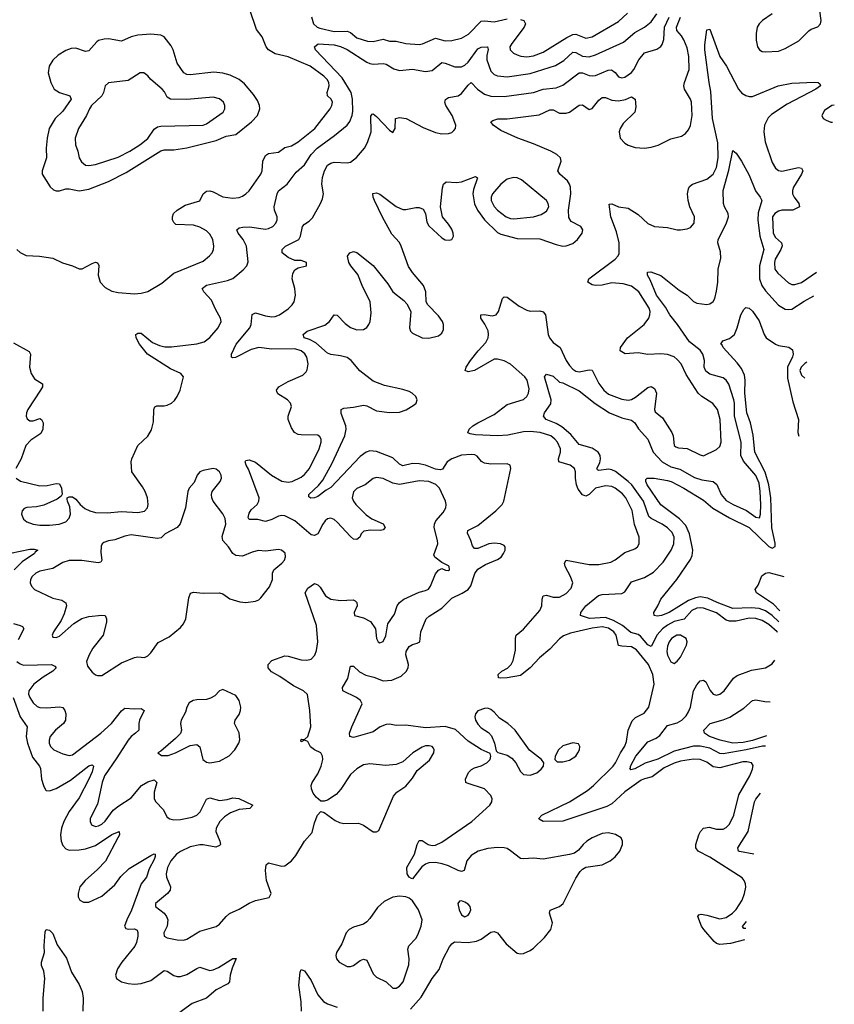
# Model space of a CAD drawing. Header units: inches. Extents: x 1449094 to 1618372, y 389908 to 534307.
# Tile 488 of 494: x 1612167 to 1617151, y 511232 to 517255. Entities that reach past the tile are written whole.
import ezdxf

# ---------------------------------------------------------------- set-up
doc = ezdxf.new("R2010")
doc.units = ezdxf.units.IN
doc.header["$MEASUREMENT"] = 0
doc.layers.add('B6511', color=7, linetype='Continuous')

msp = doc.modelspace()

# ---------------------------------------------------------------- linework, layer by layer
at = {"layer": 'B6511', "color": 5}
for points, elevation in [([(1612145.4, 514450), (1612171.6, 514431.6), (1612290, 514403.2), (1612334.3, 514405.7), (1612390, 514418.7), (1612410, 514416.3), (1612423.8, 514390), (1612426.8, 514353.2), (1612419.8, 514340.2), (1612396.7, 514323.3), (1612314.8, 514285.2), (1612270, 514275.1), (1612210, 514271.8), (1612195.4, 514264.6), (1612181.3, 514250), (1612178.4, 514230), (1612190, 514200.7), (1612210, 514183.1), (1612249.3, 514169.3), (1612290, 514163.2), (1612350, 514163.2), (1612408, 514170), (1612450, 514183.6), (1612470, 514205.5), (1612477.7, 514230), (1612474.7, 514274.7), (1612459, 514310), (1612458, 514322), (1612458, 514330), (1612470, 514336), (1612490, 514336), (1612510, 514322), (1612536.5, 514290), (1612565.9, 514265.9), (1612595.8, 514250), (1612630, 514239.8), (1612702.1, 514237.9), (1612790, 514247.5), (1612890, 514240.3), (1612931.3, 514248.7), (1612949.6, 514270.3), (1612953, 514290), (1612949.7, 514330), (1612934.5, 514370), (1612918, 514398), (1612852.7, 514490), (1612849.2, 514550), (1612853.2, 514570), (1612889.4, 514650), (1612950, 514707.7), (1612973.5, 514746.5), (1612985.2, 514794.8), (1612987.1, 514870), (1612993.3, 514886.7), (1613007, 514893), (1613050, 514892.3), (1613070, 514896.9), (1613095.1, 514910), (1613113.7, 514926.3), (1613131.3, 514950), (1613149.4, 514989.4), (1613169, 515070), (1613153.2, 515090), (1613090, 515118.5), (1612949.9, 515209.9), (1612901, 515270), (1612879.6, 515310), (1612877.2, 515330), (1612890, 515338), (1612910, 515337.1), (1612980, 515280), (1613022.1, 515262.1), (1613055, 515255), (1613094.9, 515254.9), (1613250, 515271.6), (1613294.6, 515285.4), (1613330, 515310.2), (1613381.2, 515370), (1613399.8, 515410), (1613396.1, 515430), (1613364.6, 515484.6), (1613340.4, 515540.4), (1613294, 515590), (1613284.2, 515610), (1613309.2, 515630.8), (1613439.3, 515660.7), (1613470, 515671.7), (1613534.4, 515725.6), (1613556.2, 515750), (1613565.1, 515774.9), (1613553.7, 515870), (1613534.8, 515910), (1613504.5, 515950), (1613495.8, 515970), (1613510, 515981.5), (1613533, 515987), (1613572.2, 515987.8), (1613670, 515974.5), (1613690, 515977.8), (1613715.1, 515990), (1613733.8, 516010), (1613741.8, 516030), (1613742.8, 516050), (1613725.5, 516090), (1613723.7, 516110), (1613741.8, 516190), (1613750, 516208.2), (1613803.1, 516250), (1613858.2, 516321.8), (1613910, 516368.2), (1613949.9, 516430), (1613986.9, 516470), (1614093.6, 516546.4), (1614169.8, 516610), (1614187.5, 516632.5), (1614201.6, 516670), (1614204.8, 516695.2), (1614204, 516770), (1614195.6, 516810), (1614140.2, 516900.2), (1613977.6, 517070), (1613971.6, 517090), (1613992.5, 517107.5), (1614090, 517101.1), (1614130, 517090.6), (1614170, 517073.2), (1614290, 516995.1), (1614310, 516986.7), (1614330, 516982.1), (1614390, 516986.4), (1614410, 516983.6), (1614455.2, 516955.2), (1614490, 516944.4), (1614570, 516952.5), (1614650, 516937.5), (1614690, 516944.1), (1614750, 516993.4), (1614770, 516990.2), (1614830, 516967.6), (1614870, 516966.5), (1614890, 516976.2), (1614910, 516996.3), (1614970, 517076.6), (1614990, 517088.1), (1615026, 517090), (1615029, 517089), (1615032.2, 517072.2), (1615024.2, 517035.8), (1615025.4, 517010), (1615050, 516940.3), (1615070, 516920.2), (1615090, 516911), (1615150, 516906.5), (1615290, 516926.5), (1615444.1, 516975.9), (1615495.4, 517004.6), (1615550, 517056.2), (1615570, 517054.2), (1615610, 517032.1), (1615651.8, 517028.2), (1615690, 517039.3), (1615861.4, 517118.6), (1615930, 517176.8), (1615989.9, 517210.1), (1616030, 517241.7), (1616064, 517290)], 460), ([(1612150.4, 515850), (1612170, 515830.4), (1612206.8, 515813.2), (1612287.9, 515807.9), (1612370, 515795.5), (1612428.7, 515768.7), (1612490, 515750.5), (1612530, 515730.5), (1612550, 515730.5), (1612610, 515764.4), (1612630, 515772.2), (1612638, 515770), (1612645.5, 515765.5), (1612651.4, 515751.5), (1612647.8, 515692.2), (1612660.2, 515650), (1612690, 515616.5), (1612730, 515594.5), (1612770, 515585.6), (1612870, 515577.8), (1612910, 515581.8), (1612950, 515592.9), (1613037.1, 515642.9), (1613110, 515704.6), (1613290, 515778.9), (1613328.6, 515810), (1613343.9, 515830), (1613352, 515850), (1613355.3, 515870), (1613347.7, 515910), (1613330, 515943.5), (1613310, 515964.2), (1613270, 515986.5), (1613230, 515998.7), (1613123.3, 516003.3), (1613110, 516015.1), (1613102.6, 516030), (1613101.2, 516050), (1613108.1, 516070), (1613129.6, 516090), (1613178.7, 516121.3), (1613270, 516147.6), (1613290, 516190.4), (1613310, 516206), (1613330, 516209), (1613350, 516203.2), (1613410, 516172.1), (1613470, 516163.5), (1613510, 516167.9), (1613530, 516174.9), (1613550, 516189), (1613571, 516209), (1613642.8, 516310), (1613650.4, 516330), (1613655.3, 516390), (1613670, 516423.9), (1613690, 516435.8), (1613750, 516444.5), (1613790, 516472.8), (1613830, 516484.2), (1613870, 516507.2), (1613972.2, 516590), (1614065.7, 516710), (1614077.3, 516730), (1614081.6, 516750), (1614072.2, 516770), (1614049.8, 516790), (1614048.4, 516810), (1614060.2, 516850), (1614058.5, 516870), (1614047.6, 516890), (1614026.8, 516910), (1613943.5, 516970), (1613810, 517028.6), (1613730, 517046.2), (1613689.9, 517070), (1613674.6, 517090), (1613650, 517150.9), (1613615.3, 517195.3), (1613574.9, 517314.9)], 480), ([(1615230, 517256.8), (1615250.2, 517250), (1615261.2, 517230), (1615253.5, 517210), (1615176.8, 517110), (1615166, 517090), (1615168.3, 517070), (1615188.9, 517050), (1615210, 517040.2), (1615232.6, 517032.6), (1615270, 517028.2), (1615310, 517034.8), (1615370, 517057.5), (1615513.8, 517146.2), (1615550, 517163.9), (1615570, 517166.3), (1615630, 517142.1), (1615670, 517150.8), (1615830, 517245), (1615885.7, 517294.3)], 480), ([(1616771.1, 517290), (1616711.1, 517250), (1616690.2, 517230), (1616679, 517210), (1616671.8, 517170), (1616672.6, 517130), (1616680.6, 517090), (1616692, 517070), (1616710, 517061.4), (1616730, 517058.8), (1616810, 517063.3), (1616850, 517078.6), (1616933.5, 517126.5), (1616993.8, 517186.2), (1617010, 517197.5), (1617049, 517211), (1617067.1, 517230), (1617070.6, 517250), (1617061.2, 517310)], 420), ([(1612150.1, 513330.1), (1612170, 513314.5), (1612190, 513307.8), (1612362, 513310), (1612381.4, 513301.4), (1612390.2, 513290.2), (1612370.3, 513270), (1612310, 513233.9), (1612253.2, 513190), (1612223.9, 513150), (1612221.7, 513130), (1612228.6, 513110), (1612250, 513077.4), (1612274.1, 513054.1), (1612290, 513048), (1612330, 513045.1), (1612412.9, 513052.9), (1612430, 513048.4), (1612443.1, 513030), (1612449, 513010), (1612446.3, 512970), (1612435.3, 512950), (1612386.7, 512910), (1612353.8, 512870), (1612347.2, 512847.2), (1612348, 512830), (1612356.5, 512810), (1612375.3, 512790), (1612430, 512763.6), (1612470, 512753.4), (1612490, 512758.9), (1612663.1, 512890), (1612728.6, 512950), (1612790, 513026.7), (1612810, 513044.4), (1612870, 513040.2), (1612910, 513042.6), (1612928.2, 513030), (1612900.9, 512970), (1612896.1, 512950), (1612895.8, 512910), (1612876.5, 512890), (1612848.9, 512871.1), (1612830, 512848.9), (1612761, 512739.1), (1612685.1, 512630), (1612670.8, 512590), (1612643.7, 512456.3), (1612598.8, 512370), (1612597.4, 512350), (1612605.7, 512330), (1612630, 512320.2), (1612650, 512324), (1612670, 512334.4), (1612690, 512351.8), (1612739.4, 512420.6), (1612772.6, 512447.4), (1612850, 512494.7), (1612912.9, 512570), (1612950, 512594), (1612990, 512605.3), (1613006.7, 512590), (1612990.2, 512530), (1612989.5, 512489.5), (1613000.2, 512470), (1613044, 512424), (1613070, 512377.3), (1613086.4, 512366.4), (1613110, 512361.3), (1613150, 512363.2), (1613222.3, 512377.7), (1613250, 512389.2), (1613271, 512410), (1613310, 512488.2), (1613330, 512494.6), (1613390, 512479.6), (1613435.5, 512484.5), (1613470, 512494.6), (1613507.9, 512492.1), (1613594, 512450), (1613574, 512430), (1613510, 512423.8), (1613455.7, 512404.3), (1613420.4, 512379.6), (1613392.2, 512350), (1613369.2, 512310.8), (1613366.1, 512290), (1613391.9, 512230), (1613394.9, 512210), (1613390, 512204), (1613366.3, 512193.7), (1613290, 512208.9), (1613270, 512208.5), (1613210, 512194.7), (1613150, 512166.8), (1613127.2, 512150), (1613090.9, 512110), (1613070.8, 512070), (1613063, 512030), (1613064.8, 512010), (1613089.4, 511950), (1613088, 511930), (1613070.3, 511910), (1612998.7, 511850), (1612998.7, 511830), (1613050, 511789.2), (1613065.4, 511770), (1613073.5, 511750), (1613068.7, 511711.3), (1613048.8, 511670), (1613050.6, 511650), (1613070, 511638.7), (1613130, 511626.7), (1613170, 511624.9), (1613190, 511630.2), (1613270, 511680.2), (1613370, 511708.9), (1613390, 511723.6), (1613430, 511770.2), (1613450, 511786.9), (1613510, 511813.8), (1613570, 511851.6), (1613610, 511867), (1613693.7, 511886.3), (1613704.5, 511910), (1613677.2, 511990), (1613671.3, 512050), (1613674.5, 512085.5), (1613690, 512097.1), (1613770, 512077.4), (1613790, 512078.7), (1613830.7, 512109.3), (1613857.1, 512142.9), (1613910, 512230.6), (1613956, 512284), (1613970, 512342), (1613989.2, 512390), (1614010, 512411.3), (1614030, 512404.7), (1614096.7, 512356.7), (1614124.4, 512344.4), (1614150, 512338.3), (1614240.4, 512340.4), (1614270, 512328), (1614330, 512287.3), (1614350, 512286.8), (1614363.7, 512296.3), (1614454, 512506), (1614474.5, 512530), (1614530, 512566.7), (1614570, 512614.9), (1614598.2, 512661.8), (1614674.9, 512725.1), (1614699.7, 512770), (1614703.6, 512790), (1614698.5, 512798.5), (1614689.7, 512809.7), (1614672.7, 512812.7), (1614650, 512812.5), (1614630, 512806), (1614572.4, 512770), (1614510, 512716.2), (1614470, 512698.4), (1614406.2, 512693.8), (1614310, 512704), (1614270, 512696.8), (1614230, 512673.1), (1614190, 512638.5), (1614132, 512548), (1614103.5, 512516.5), (1614050, 512480.7), (1614030, 512475.1), (1614010, 512476), (1613980.4, 512500.4), (1613963.3, 512523.3), (1613952.2, 512550), (1613950.9, 512570), (1613956, 512590), (1613990, 512643.1), (1614011.8, 512690), (1614021, 512730), (1614019.8, 512750), (1614009.7, 512770), (1613969.9, 512789.9), (1613946.9, 512806.9), (1613930, 512839), (1613910, 512849), (1613890, 512838), (1613886.6, 512850), (1613894, 512854), (1613910, 512851.3), (1613930, 512870.8), (1613948.6, 512930), (1613941.4, 513030), (1613927.2, 513127.2), (1613903.9, 513150), (1613841.3, 513181.3), (1613758.2, 513238.2), (1613706.9, 513266.9), (1613688.1, 513290), (1613688, 513310), (1613710, 513335.5), (1613790, 513363.6), (1613810, 513362.8), (1613890, 513339.3), (1613923, 513337), (1613950, 513343.2), (1613972.2, 513367.8), (1613983.7, 513396.3), (1613991.1, 513450), (1613983.2, 513550), (1613914, 513750), (1613930, 513777.1), (1613970, 513805.5), (1613990, 513799.1), (1614004.4, 513784.4), (1614037.1, 513730), (1614070, 513711.6), (1614130, 513702.7), (1614206.6, 513706.6), (1614219.9, 513699.9), (1614230.4, 513690), (1614232.4, 513670), (1614213.4, 513630), (1614216, 513610), (1614270, 513597.1), (1614313.5, 513573.5), (1614343, 513530), (1614350.6, 513470), (1614360.7, 513450), (1614370, 513443.8), (1614390, 513450.7), (1614406, 513486), (1614419.6, 513560.4), (1614461, 513619), (1614476.4, 513670), (1614489.7, 513690), (1614517.4, 513710), (1614610, 513753.8), (1614650, 513763.9), (1614667.1, 513772.8), (1614680.4, 513790), (1614710, 513866), (1614730, 513888.4), (1614750, 513897.3), (1614771.6, 513888.4), (1614790, 513886.4), (1614797.2, 513890), (1614794.5, 513910), (1614790, 513914.5), (1614750, 513934), (1614706.5, 513966.5), (1614701.4, 513981.4), (1614724.1, 514050), (1614723.8, 514070), (1614702.2, 514150), (1614704.5, 514170), (1614713.7, 514190), (1614758.6, 514241.4), (1614774.7, 514270), (1614776.9, 514290), (1614771.3, 514310), (1614736, 514390), (1614712.1, 514412.1), (1614670, 514429.9), (1614610, 514435), (1614490, 514412.4), (1614450, 514419.5), (1614390, 514448.6), (1614350, 514455.1), (1614330, 514449.6), (1614280.5, 514410), (1614230, 514386.9), (1614210, 514366.6), (1614201.5, 514330), (1614209.1, 514310), (1614224.4, 514290), (1614286.2, 514226.2), (1614321.7, 514201.7), (1614390, 514170.4), (1614402.8, 514150), (1614390, 514134), (1614374, 514130), (1614312.6, 514132.6), (1614273.1, 514126.9), (1614256.4, 514110), (1614247.7, 514090), (1614230, 514076.2), (1614210, 514078), (1614190, 514093.7), (1614110, 514182.4), (1614090, 514197.5), (1614070, 514205.3), (1614050, 514201.4), (1614036.5, 514190), (1614021.2, 514170), (1613990.1, 514109.9), (1613970, 514099.2), (1613950, 514105), (1613850, 514189.8), (1613790, 514219.5), (1613770, 514223.4), (1613750, 514218.2), (1613710, 514197), (1613670, 514186.1), (1613623, 514197), (1613570, 514198.4), (1613564.5, 514210), (1613570, 514236.4), (1613583.3, 514256.7), (1613620.3, 514290), (1613630.7, 514310), (1613633, 514330), (1613566.3, 514506.3), (1613551.6, 514530), (1613546.3, 514550), (1613550, 514558.8), (1613570, 514562.4), (1613610, 514548.2), (1613708.2, 514468.2), (1613770, 514433.2), (1613810, 514426.7), (1613834.5, 514430), (1613890, 514456.3), (1613910, 514472.4), (1613939.8, 514510), (1613999.8, 514630), (1614010.8, 514670), (1614011, 514690), (1614004, 514704), (1613990, 514714.3), (1613890, 514714.8), (1613870, 514718.4), (1613849.2, 514729.2), (1613830, 514758.7), (1613808.9, 514810), (1613808.9, 514830), (1613829.8, 514890), (1613823.5, 514910), (1613805.4, 514930), (1613746.8, 514966.8), (1613740.7, 514980.7), (1613738.9, 514990), (1613753.3, 515010), (1613810, 515042.6), (1613899.4, 515080.6), (1613919.4, 515100.6), (1613926, 515114), (1613931.5, 515150), (1613924.6, 515190), (1613911.2, 515211.2), (1613889.8, 515230), (1613850, 515241.5), (1613710, 515239.9), (1613630, 515249.4), (1613582.2, 515237.8), (1613488.3, 515188.3), (1613470, 515186), (1613462.7, 515190), (1613462, 515210), (1613490.7, 515270), (1613574.5, 515370), (1613582.8, 515390), (1613590, 515452.4), (1613610, 515462.8), (1613670, 515443.5), (1613710, 515437.8), (1613730, 515439.7), (1613756.2, 515450), (1613810, 515487.2), (1613833.3, 515510), (1613846, 515530), (1613853.7, 515570), (1613849.7, 515610), (1613833.5, 515670), (1613837.5, 515702.5), (1613850, 515724.9), (1613870, 515738), (1613922, 515750), (1613921.2, 515770), (1613890, 515781.6), (1613850, 515782.6), (1613810, 515799.8), (1613772.4, 515830), (1613773.3, 515850), (1613792.8, 515870), (1613874.5, 515910), (1613885.6, 515930), (1613897.4, 515990), (1613910, 516004.9), (1613937.8, 516022.2), (1613957.8, 516042.2), (1614006.9, 516130), (1614020.4, 516159.6), (1614024.7, 516190), (1614016.4, 516250), (1614018.8, 516290), (1614030.9, 516330), (1614050, 516365.3), (1614070, 516378.5), (1614090, 516383.5), (1614170, 516379.7), (1614190, 516384.4), (1614228.5, 516411.5), (1614276.8, 516470), (1614295.3, 516504.7), (1614318.1, 516570), (1614315.3, 516664.7), (1614323.1, 516676.9), (1614330, 516678.9), (1614350, 516662.3), (1614430, 516579.1), (1614450, 516566), (1614463.7, 516590), (1614467, 516650), (1614490, 516656.4), (1614531, 516650), (1614634.7, 516594.7), (1614710, 516565.8), (1614750, 516557.4), (1614790, 516558.4), (1614810, 516566), (1614823.1, 516576.9), (1614833.3, 516590), (1614835.4, 516610), (1614812.9, 516670), (1614773.5, 516730), (1614767.2, 516750), (1614772.6, 516767.4), (1614790, 516778.9), (1614850, 516790.2), (1614870, 516802.7), (1614910, 516853.7), (1614930, 516870.2), (1614968.1, 516830), (1615010, 516799.2), (1615050, 516787.8), (1615130, 516785.3), (1615310, 516810.1), (1615370.4, 516829.6), (1615450, 516838.1), (1615490, 516855.5), (1615590, 516930.9), (1615610, 516930.1), (1615650, 516913.5), (1615670, 516910.8), (1615690, 516913.6), (1615767.4, 516947.4), (1615787.9, 516947.9), (1615810, 516932.2), (1615830, 516906), (1615850, 516899.1), (1615870, 516904.3), (1615910, 516931.3), (1615924.6, 516950), (1615955.2, 517010), (1615988.5, 517051.5), (1616064.9, 517075.1), (1616089.2, 517090.8), (1616097.6, 517102.4), (1616107, 517133), (1616111.3, 517210), (1616139.7, 517270)], 440), ([(1614556.9, 511203.1), (1614623.8, 511276.2), (1614690, 511390.4), (1614734.1, 511445.9), (1614758, 511510), (1614796, 511584), (1614810, 511603), (1614826.2, 511613.8), (1614910, 511610.2), (1614962.1, 511617.8), (1614990, 511630.2), (1615050, 511672.7), (1615070, 511678.7), (1615090, 511670.4), (1615143, 511603), (1615210, 511546.2), (1615230, 511540.2), (1615250, 511543), (1615290, 511561.2), (1615310, 511575.5), (1615378.5, 511641.5), (1615417.3, 511690), (1615426.6, 511730), (1615409, 511790), (1615412.2, 511807.7), (1615469.9, 511830.1), (1615491.6, 511850), (1615570, 512004.4), (1615595.9, 512044.1), (1615610, 512059.5), (1615630, 512071.7), (1615730, 512085.6), (1615778.9, 512110), (1615810, 512134.6), (1615839.1, 512170), (1615854, 512210), (1615855.1, 512230), (1615847, 512250), (1615811.4, 512271.4), (1615770, 512280.9), (1615730, 512276.4), (1615670, 512251.1), (1615635.8, 512230), (1615613.2, 512210), (1615585.4, 512174.6), (1615562.1, 512157.9), (1615531.6, 512148.4), (1615370, 512120.2), (1615310, 512126.3), (1615250, 512121.6), (1615230, 512124.8), (1615170, 512171.9), (1615150, 512184.5), (1615130.3, 512190.3), (1615090, 512191.7), (1615030, 512186.1), (1614971.5, 512170), (1614930, 512143.4), (1614902.7, 512110), (1614885.5, 512050), (1614870, 512045.4), (1614850, 512050.5), (1614790, 512080.4), (1614752.6, 512092.6), (1614710, 512099.5), (1614670, 512097.4), (1614650, 512089.9), (1614626.8, 512073.2), (1614570, 512000.7), (1614563, 512003), (1614550, 512009.4), (1614538, 512030), (1614536.4, 512070), (1614582, 512150), (1614597.8, 512210), (1614610, 512235.3), (1614630, 512234.9), (1614665.7, 512210), (1614690, 512204.2), (1614710, 512206.5), (1614750, 512223.6), (1614933.6, 512350), (1615043.5, 512450), (1615056.4, 512470), (1615056.9, 512490), (1615049.6, 512510), (1615011.6, 512550), (1614904.4, 512584.4), (1614896, 512590), (1614893.6, 512610), (1614913, 512650), (1614930.8, 512669.2), (1614950, 512679.6), (1614990, 512690.3), (1615025.1, 512710), (1615044.5, 512730), (1615049.4, 512750), (1615046, 512766), (1614990, 512791.5), (1614910, 512841.6), (1614832.9, 512912.9), (1614770, 512931.9), (1614650, 512924.6), (1614530, 512939.9), (1614470, 512938.3), (1614430, 512945.6), (1614410, 512944.5), (1614371.6, 512930), (1614330, 512899.8), (1614310, 512892.5), (1614210, 512865.4), (1614186.6, 512870), (1614185.4, 512890), (1614198.4, 512930), (1614262, 513070), (1614251, 513090), (1614228.3, 513110), (1614144.5, 513150), (1614141.6, 513170), (1614173.9, 513226.1), (1614190, 513300.5), (1614210, 513300.2), (1614246.9, 513266.9), (1614285, 513245), (1614334.1, 513234.1), (1614390, 513211.5), (1614444.3, 513215.7), (1614500.6, 513239.4), (1614531.4, 513268.6), (1614543.1, 513290), (1614544.8, 513310), (1614529.3, 513369.3), (1614532.3, 513390), (1614550, 513421.5), (1614570, 513433.8), (1614599.5, 513440.5), (1614615.1, 513450), (1614621.4, 513510), (1614653.3, 513590), (1614672.9, 513607), (1614750, 513655.8), (1614810, 513717.1), (1614873.1, 513746.9), (1614909.9, 513770.1), (1614927.6, 513792.4), (1614952.2, 513867.8), (1614970, 513894), (1615016.6, 513923.4), (1615090, 513953.7), (1615111.7, 513968.3), (1615127.6, 513990), (1615136.3, 514010), (1615137.6, 514030), (1615130, 514039.5), (1615108, 514050), (1615070, 514053.1), (1615038, 514050), (1614970, 514021.1), (1614950, 514021.3), (1614936.8, 514036.8), (1614927.4, 514070), (1614905.7, 514114.3), (1614909.6, 514130), (1614970, 514160.9), (1615080.8, 514250), (1615119.3, 514290), (1615129.2, 514310.8), (1615172, 514510), (1615167.3, 514530), (1615150, 514538.7), (1615050, 514537.3), (1615010, 514542.1), (1614991.8, 514551.8), (1614965.4, 514585.4), (1614952.4, 514592.5), (1614930, 514595.8), (1614870, 514590.5), (1614810.2, 514570), (1614781.8, 514550), (1614753.8, 514506.1), (1614739, 514501), (1614710, 514505.5), (1614650, 514530.7), (1614610, 514538), (1614570, 514539.7), (1614510, 514526.8), (1614490, 514537.3), (1614450, 514574.3), (1614350, 514612.9), (1614310, 514617.4), (1614286, 514610), (1614250, 514583.2), (1614070, 514393.5), (1614042, 514378), (1613990, 514338.7), (1613970.5, 514330), (1613948.7, 514328.7), (1613936.5, 514336.5), (1613935.6, 514350), (1613994.4, 514405.6), (1614020.7, 514439.3), (1614078.2, 514541.8), (1614155.5, 514710), (1614164.3, 514750), (1614161.9, 514770), (1614132.9, 514847.1), (1614134, 514870), (1614150, 514878.5), (1614210, 514884.5), (1614270, 514897.2), (1614290, 514892.4), (1614350, 514863), (1614430, 514853), (1614490, 514855.1), (1614531.2, 514868.8), (1614581.3, 514898.7), (1614592.8, 514910), (1614597.7, 514930), (1614589.8, 514950), (1614568.4, 514970), (1614550, 514979.9), (1614510, 514993.5), (1614398.3, 515018.3), (1614330, 515043.8), (1614247.3, 515107.3), (1614194.3, 515170), (1614170, 515188.6), (1614130, 515199.9), (1614070, 515207), (1614050, 515215), (1613978.6, 515278.6), (1613939.8, 515299.8), (1613907.3, 515310), (1613902, 515330), (1613926.6, 515350), (1614033.8, 515386.2), (1614062, 515410), (1614090, 515450.5), (1614110, 515448.4), (1614157.8, 515397.7), (1614190, 515372.3), (1614230, 515357.6), (1614270, 515360.8), (1614290, 515371.8), (1614303.1, 515390), (1614310.5, 515409.5), (1614317.5, 515462.5), (1614310.4, 515530), (1614261.8, 515630), (1614236.4, 515696.4), (1614192.1, 515750), (1614181, 515770), (1614172, 515808), (1614186, 515830), (1614210, 515838), (1614230, 515830.4), (1614330, 515751), (1614419.1, 515639.1), (1614450.3, 515590), (1614517.6, 515537.6), (1614536.4, 515516.4), (1614559.2, 515470), (1614551.7, 515370), (1614558.2, 515350), (1614570, 515336.9), (1614629.1, 515309.1), (1614670, 515307.5), (1614730, 515321.6), (1614750, 515338), (1614759.7, 515360.3), (1614759.8, 515390), (1614753.3, 515410), (1614730, 515442.7), (1614663.1, 515510), (1614654.2, 515530), (1614652.3, 515590), (1614637.7, 515630), (1614569.3, 515709.3), (1614545.8, 515745.8), (1614501.3, 515870), (1614490, 515891.3), (1614442.8, 515942.8), (1614386.7, 516046.7), (1614337.8, 516150), (1614329.8, 516170.2), (1614328.4, 516191.6), (1614350, 516197), (1614370, 516188.9), (1614470, 516113.4), (1614510, 516095.1), (1614530, 516093.7), (1614590, 516106.3), (1614610, 516105.8), (1614635.6, 516095.6), (1614649.2, 516070), (1614656.9, 516016.9), (1614670, 515994.9), (1614750, 515921.5), (1614770, 515909.2), (1614794.3, 515905.7), (1614811.6, 515910), (1614820.4, 515930), (1614818.5, 515950), (1614810, 515974), (1614790, 516005.4), (1614752.8, 516050), (1614741.3, 516110), (1614754.1, 516225.9), (1614760.5, 516250), (1614776.3, 516263.7), (1614839.1, 516259.1), (1614870, 516262.7), (1614956.2, 516296.2), (1614967.1, 516287.1), (1614943.3, 516216.7), (1614939.6, 516190), (1614949, 516129), (1614967.1, 516090), (1615010, 516030.1), (1615090, 515953.4), (1615110, 515942.8), (1615210, 515916.1), (1615350, 515914.4), (1615450, 515879.2), (1615490, 515870.8), (1615510, 515871.5), (1615550, 515886.7), (1615579.3, 515910), (1615607.1, 515950), (1615611.7, 515970), (1615599.7, 515990), (1615541.2, 516021.3), (1615526, 516046), (1615524.6, 516090), (1615539.6, 516190), (1615537, 516230), (1615530.6, 516250), (1615517.4, 516270), (1615470.8, 516310), (1615458.8, 516330), (1615480.2, 516390), (1615474.8, 516410), (1615453.8, 516430), (1615416.8, 516450), (1615310, 516495.4), (1615213.7, 516530), (1615110, 516577.2), (1615062.7, 516610), (1615050, 516630.5), (1615060.8, 516639.2), (1615091.5, 516648.5), (1615150, 516649.4), (1615346, 516674), (1615410, 516703.8), (1615430, 516703.8), (1615470, 516683.8), (1615510, 516682.9), (1615530, 516690.2), (1615590, 516732.4), (1615610, 516733.8), (1615650, 516705.5), (1615670, 516711.4), (1615710, 516763.2), (1615730, 516779.3), (1615750, 516779.8), (1615790, 516763.8), (1615830, 516758.8), (1615873.5, 516766.5), (1615910, 516783.6), (1615932.1, 516770), (1615937, 516723.1), (1615930.2, 516690), (1615858.9, 516621.1), (1615840.6, 516590), (1615834.7, 516570), (1615841.3, 516530), (1615870, 516500.8), (1615890, 516488.1), (1615932.7, 516472.7), (1615990, 516470.2), (1616030, 516475.3), (1616073.2, 516486.8), (1616150, 516527), (1616216.6, 516543.4), (1616241.1, 516558.9), (1616258, 516582), (1616270, 516608.5), (1616281.8, 516670), (1616277.7, 516750), (1616271, 516770), (1616234.5, 516830), (1616230.8, 516850), (1616233.6, 516870), (1616261.9, 516950), (1616261.1, 517030), (1616250, 517082.4), (1616230, 517131.6), (1616215.9, 517155.9), (1616187.1, 517190), (1616185.1, 517210), (1616209.3, 517270)], 420), ([(1613952.4, 517272.4), (1613965, 517230), (1613987.5, 517210), (1614002.9, 517202.9), (1614090, 517183.1), (1614170, 517185.2), (1614190, 517176.6), (1614230, 517144.2), (1614295.4, 517124.6), (1614330, 517121.7), (1614390, 517135.5), (1614430, 517123.9), (1614470, 517123.5), (1614530, 517109.4), (1614610, 517103.5), (1614632.1, 517107.9), (1614710, 517141.6), (1614770, 517125), (1614810, 517127.5), (1614870, 517141.5), (1614913.4, 517166.6), (1614990, 517246.2), (1615010, 517248.8), (1615070, 517243), (1615150, 517259.6)], 480), ([(1616602, 511626.4), (1616516, 511604), (1616450, 511597.5), (1616430, 511604.6), (1616416.1, 511616.1), (1616351.6, 511690), (1616338.1, 511710), (1616315.1, 511770), (1616321, 511779), (1616337, 511783), (1616370, 511778), (1616450, 511754.3), (1616490, 511763.9), (1616527.8, 511790), (1616550, 511812.4), (1616586.6, 511870), (1616601.4, 511910), (1616609.8, 511949.8), (1616608, 511970), (1616599.8, 511990), (1616585.9, 512005.9), (1616390, 512131.9), (1616317.6, 512170), (1616304, 512190), (1616303.9, 512210), (1616321.4, 512270), (1616332.4, 512290), (1616350.7, 512309.3), (1616384.4, 512315.6), (1616430, 512304.1), (1616470, 512304.1), (1616490, 512313.2), (1616510, 512334), (1616535, 512390), (1616565.6, 512514.4), (1616634, 512630), (1616649.8, 512670), (1616653.5, 512693.5), (1616644.5, 512710), (1616615.8, 512715.8), (1616590, 512714.8), (1616450, 512678.3), (1616410, 512685.8), (1616370, 512713.2), (1616330, 512730.4), (1616290, 512732.5), (1616210, 512719.4), (1616170, 512707.5), (1616110, 512678.7), (1616037.1, 512622.9), (1615990, 512612.6), (1615970, 512602.6), (1615870, 512531.7), (1615790, 512459.7), (1615758.3, 512441.7), (1615490, 512353.3), (1615370, 512349.9), (1615345.2, 512365.2), (1615343, 512370), (1615361.7, 512390), (1615530, 512470.6), (1615640.2, 512539.8), (1615676.6, 512570), (1615798.1, 512690), (1615812.4, 512710), (1615841.7, 512770), (1615869.6, 512810.5), (1615879.2, 512840.8), (1615888.8, 512910), (1615913.7, 512966.2), (1615933.4, 512986.6), (1615987.6, 513012.4), (1616016.5, 513050), (1616048.6, 513190), (1616040.5, 513250), (1616013.5, 513310), (1615940.4, 513400.4), (1615910, 513419.7), (1615850, 513422.4), (1615830, 513428.1), (1615816.4, 513490), (1615802.5, 513510), (1615770, 513533.3), (1615730, 513541.6), (1615670, 513533.7), (1615537.1, 513502.9), (1615494.3, 513485.7), (1615470, 513467), (1615410, 513405.1), (1615347.5, 513352.5), (1615290, 513289.9), (1615230, 513244.4), (1615150, 513228.9), (1615110, 513227.6), (1615095.3, 513230), (1615095.1, 513250), (1615116, 513270), (1615151.8, 513288.2), (1615174.2, 513310), (1615185.5, 513334.5), (1615200.7, 513399.3), (1615199.4, 513470), (1615205, 513490), (1615250, 513527.8), (1615350, 513641.7), (1615360.7, 513670), (1615363.1, 513710), (1615369.8, 513730.2), (1615390, 513734.2), (1615430, 513722.7), (1615470, 513723), (1615510, 513744.8), (1615541.6, 513778.4), (1615550.5, 513810), (1615536.7, 513850), (1615503.6, 513910), (1615499.3, 513930), (1615509.4, 513950), (1615650, 513922.2), (1615710, 513923.2), (1615782.7, 513937.3), (1615810, 513951), (1615870, 513996.9), (1615930, 514019.5), (1615946.6, 514030), (1615955.8, 514050), (1615956.8, 514090), (1615927.6, 514167.6), (1615913.4, 514253.4), (1615874.3, 514330), (1615855.6, 514355.6), (1615810, 514390.4), (1615790, 514399), (1615750, 514404.7), (1615690, 514389.1), (1615650, 514350.6), (1615630, 514340.2), (1615610, 514348.5), (1615583.1, 514383.1), (1615573.2, 514410), (1615567.1, 514450), (1615567.2, 514490), (1615561.5, 514510), (1615535.6, 514530), (1615465.3, 514550), (1615462.8, 514570), (1615475.3, 514610), (1615474.6, 514630), (1615456.3, 514670), (1615441.1, 514690), (1615416.8, 514710), (1615350.7, 514729.3), (1615290, 514735.8), (1615250, 514734.2), (1615153.1, 514713.1), (1615090, 514709.9), (1614956.2, 514716.2), (1614922, 514722), (1614908.7, 514728.7), (1614917.4, 514750), (1614938.5, 514770), (1614969.7, 514790), (1615070, 514839.8), (1615150, 514901.3), (1615248.7, 514931.3), (1615270, 514950.4), (1615279.8, 514970), (1615283.4, 514996.6), (1615271.4, 515050), (1615257.2, 515070), (1615170, 515148.5), (1615130, 515167.7), (1615090, 515179.2), (1615070, 515178.8), (1614948.4, 515110), (1614910, 515102), (1614892, 515110), (1614898, 515130), (1614925.6, 515170), (1614971.3, 515230), (1615018.5, 515281.5), (1615032.2, 515310), (1615035.4, 515330), (1615032.2, 515352.2), (1615013.6, 515393.6), (1614989, 515430), (1614987.6, 515450), (1615008.8, 515451.2), (1615056.6, 515443.4), (1615082.7, 515450), (1615096.3, 515470), (1615120.7, 515550), (1615130, 515559.3), (1615150, 515557.8), (1615222.9, 515502.9), (1615270, 515477.7), (1615290, 515471.8), (1615350, 515474.7), (1615370, 515468.5), (1615382.8, 515450), (1615400.6, 515330), (1615407.5, 515310), (1615430, 515280.1), (1615472.5, 515250), (1615509.6, 515170), (1615530, 515139), (1615550, 515117.5), (1615570, 515104.8), (1615590, 515101), (1615650, 515113), (1615670, 515111.1), (1615710.2, 515030), (1615740.2, 514990), (1615770, 514964.6), (1615850, 514934.6), (1615890, 514928.4), (1615910, 514932.9), (1615934.3, 514945.7), (1616010, 515005.8), (1616030, 515012.3), (1616050, 514998.5), (1616062.7, 514970), (1616050.2, 514870.2), (1616055.5, 514855.5), (1616098.8, 514818.8), (1616156.9, 514730), (1616165.2, 514710), (1616171.3, 514651.3), (1616182, 514642), (1616196.4, 514636.4), (1616250, 514631.3), (1616330, 514592.6), (1616350, 514587.6), (1616430, 514626.2), (1616450, 514644.6), (1616458.3, 514670), (1616453.2, 514810), (1616436.2, 514870), (1616406.6, 514906.6), (1616339.2, 514950), (1616318.2, 514970), (1616244.6, 515084.6), (1616213.6, 515150), (1616190, 515177.2), (1616170, 515192.2), (1616130, 515206.3), (1616090, 515210.5), (1616010, 515208), (1615950, 515217.4), (1615871.3, 515211.3), (1615840.4, 515230), (1615841.8, 515250), (1615885.2, 515310), (1615986.4, 515390), (1616015.6, 515430), (1616022.7, 515450), (1616024.1, 515470), (1616018.8, 515490), (1615954, 515590), (1615910, 515624.3), (1615859.1, 515639.1), (1615790, 515644.7), (1615730, 515631.4), (1615690, 515629.2), (1615670, 515634), (1615643.7, 515650), (1615649.6, 515670), (1615809, 515790), (1615827.8, 515810), (1615834.5, 515825.5), (1615834.8, 515890), (1615818.5, 515958.5), (1615784.1, 516050), (1615772.9, 516127.1), (1615790, 516128.7), (1615830, 516111.3), (1615890, 516101.8), (1615950, 516063.9), (1616010, 516009.2), (1616050, 515990.2), (1616130, 515984), (1616189.1, 515969.1), (1616210.2, 515970.2), (1616250, 515975), (1616270, 515983.5), (1616292.9, 516010), (1616295.4, 516050), (1616267.5, 516110), (1616255.9, 516150), (1616253.3, 516190), (1616258.6, 516221.4), (1616265.1, 516234.9), (1616283, 516250), (1616370, 516279.5), (1616408.5, 516310), (1616429.6, 516350.4), (1616439.1, 516410), (1616437.2, 516502.8), (1616406.2, 516650), (1616396.2, 516816.2), (1616384, 516870), (1616358.2, 517070), (1616358, 517102), (1616370, 517193), (1616390, 517196.3), (1616449.3, 517030), (1616491.5, 516971.5), (1616564.1, 516830), (1616585.2, 516805.2), (1616610, 516790.9), (1616630, 516785.1), (1616650, 516785.7), (1616807.6, 516850), (1616890, 516867.5), (1617030, 516872.6), (1617052, 516870), (1617062.8, 516862.8), (1617065.5, 516850), (1617037, 516830), (1616861.5, 516738.5), (1616765.4, 516674.6), (1616745.9, 516654.1), (1616723.7, 516610), (1616718.8, 516570), (1616727.4, 516507.4), (1616770, 516382), (1616790, 516346.3), (1616810, 516333.2), (1616830, 516329.5), (1616930.7, 516350.7), (1616950, 516346.4), (1616957.5, 516330), (1616950.1, 516310), (1616901.2, 516230), (1616895, 516210), (1616895.3, 516190), (1616904.1, 516170), (1616932.6, 516130), (1616937.3, 516110), (1616896.3, 516090), (1616830, 516089.9), (1616810, 516084.9), (1616785.9, 516070), (1616772.2, 516050), (1616776.4, 515950), (1616790, 515922.7), (1616827.3, 515890), (1616831.1, 515871.1), (1616823.6, 515850), (1616789, 515790), (1616783.8, 515770), (1616787.5, 515730), (1616804.6, 515704.6), (1616870, 515646), (1616890, 515635.5), (1616910, 515634.4), (1616950, 515648.2), (1617040.7, 515710)], 380), ([(1617150.6, 516733.3), (1617136.4, 516730), (1617090, 516699.1), (1617073.4, 516670), (1617081.6, 516650), (1617100.4, 516640.4), (1617130, 516629.3), (1617139.4, 516628.8)], 420), ([(1616803.9, 513505.8), (1616800.9, 513510), (1616750, 513555.7), (1616710, 513580.1), (1616670, 513591.6), (1616630, 513593.6), (1616550, 513576.3), (1616510, 513575.1), (1616490, 513582.9), (1616430, 513626.2), (1616350, 513654.9), (1616330, 513657.7), (1616310, 513655.4), (1616279.6, 513640.4), (1616231.3, 513588.7), (1616170, 513573), (1616130, 513552.2), (1616099.6, 513530), (1616066.8, 513493.2), (1616030, 513421.8), (1616010, 513431.4), (1615964.8, 513484.8), (1615950, 513494.1), (1615906, 513506), (1615855.2, 513550), (1615800.3, 513580.3), (1615750, 513597.7), (1615653.2, 513593.2), (1615598, 513610), (1615600.9, 513630), (1615631.3, 513670), (1615707.6, 513732.4), (1615730, 513738.6), (1615850, 513744.9), (1615870, 513755.8), (1615910, 513816.9), (1615990, 513843.2), (1616044, 513876), (1616103.1, 513936.9), (1616151.6, 514010), (1616168.2, 514050), (1616170.5, 514090), (1616158.2, 514118.2), (1616130, 514147.1), (1616097.2, 514170), (1616030, 514203.8), (1616016.5, 514216.5), (1615983.2, 514310), (1615911.1, 514410), (1615890, 514431.1), (1615812.3, 514492.3), (1615790, 514502.4), (1615770, 514505.1), (1615710, 514497.2), (1615701.1, 514501.1), (1615697.1, 514510), (1615715.4, 514544.6), (1615721.2, 514570), (1615717.9, 514590), (1615706.5, 514610), (1615670, 514634.3), (1615590, 514657.4), (1615537.8, 514717.8), (1615484.1, 514764.1), (1615450, 514784.9), (1615388, 514810), (1615371.3, 514830), (1615376.9, 514850), (1615415.5, 514904.5), (1615419.1, 514930), (1615377, 515070), (1615390, 515087.3), (1615430, 515074.9), (1615470, 515037.3), (1615490, 515033), (1615590, 514984.7), (1615687.2, 514907.2), (1615775.2, 514850), (1615850, 514818.9), (1615910, 514806.2), (1615929.5, 514789.5), (1615952.9, 514753), (1616009.6, 514689.6), (1616043.3, 514610), (1616098.1, 514550), (1616150, 514521), (1616205.9, 514505.9), (1616294.5, 514454.5), (1616340.7, 514440.7), (1616410, 514429.4), (1616432.3, 514412.3), (1616458.2, 514350), (1616490, 514315), (1616532.8, 514290), (1616613.8, 514253.8), (1616670, 514213.2), (1616692.4, 514207.6), (1616699, 514230), (1616701.9, 514290), (1616698, 514370), (1616690, 514419.7), (1616670, 514467.7), (1616594.8, 514554.8), (1616578.2, 514590), (1616580.7, 514670), (1616540.3, 514830), (1616539.9, 514910), (1616536, 514930), (1616505.3, 515025.3), (1616490, 515049.7), (1616470, 515064.5), (1616390, 515086.6), (1616365.2, 515105.2), (1616355.2, 515130), (1616356.9, 515170), (1616347.1, 515210), (1616330, 515233.6), (1616264.4, 515284.4), (1616191.3, 515391.3), (1616143.9, 515450), (1616117.1, 515497.1), (1616063.7, 515570), (1616024.1, 515664.1), (1616007.1, 515692.9), (1616008.6, 515711.5), (1616027.6, 515712.4), (1616090, 515690.3), (1616201.3, 515601.3), (1616250.2, 515570), (1616290, 515532.3), (1616310, 515522.2), (1616370, 515512.4), (1616390, 515516.5), (1616410, 515530.4), (1616419.3, 515550), (1616430, 515594.8), (1616437.3, 515650), (1616440.2, 515730), (1616455.5, 515795.5), (1616454.3, 515834.3), (1616438.3, 515890), (1616439.7, 515910), (1616490, 516005.5), (1616503.5, 516050), (1616501.6, 516070), (1616478.7, 516110), (1616473.3, 516130), (1616469.7, 516210), (1616505, 516335), (1616530, 516454.8), (1616550, 516438.8), (1616583.8, 516390), (1616630, 516304), (1616667.8, 516207.8), (1616697.6, 516170), (1616706.7, 516150), (1616685.5, 516074.5), (1616682.6, 516030), (1616695.7, 515930), (1616720.1, 515850), (1616692.8, 515750), (1616693.5, 515670), (1616707.5, 515630), (1616730, 515595.8), (1616808.5, 515508.5), (1616850, 515484.3), (1616870, 515481.6), (1616890, 515485.1), (1616965.8, 515534.2), (1617025.2, 515566.4)], 360), ([(1616811.1, 513572.5), (1616770, 513611.2), (1616730, 513639.8), (1616690, 513654.2), (1616642.3, 513657.7), (1616530, 513653.3), (1616433.2, 513690), (1616377.2, 513717.2), (1616330, 513724.4), (1616300.8, 513719.2), (1616257.8, 513702.2), (1616139.6, 513630), (1616092.7, 513610), (1616066.5, 513606.5), (1616049, 513610), (1616046, 513630), (1616071, 513669), (1616089.7, 513710), (1616187.2, 513830), (1616270, 513953.4), (1616281.5, 513978.5), (1616284.6, 514010), (1616265.6, 514110), (1616241.9, 514161.9), (1616202.6, 514202.6), (1616090, 514288.1), (1616006.2, 514410), (1615998, 514430), (1615998, 514442), (1616006, 514450), (1616049.3, 514450.7), (1616130, 514436.5), (1616151.9, 514430), (1616230, 514390.1), (1616350, 514317), (1616406.7, 514266.7), (1616508.5, 514208.5), (1616630, 514148.1), (1616750, 514032.4), (1616770, 514021.6), (1616788, 514032), (1616787.8, 514052.2), (1616767.9, 514147.9), (1616762, 514330), (1616749.9, 514410.1), (1616727.9, 514487.9), (1616665.1, 514610), (1616654.4, 514714.4), (1616637.6, 514790), (1616616, 514850), (1616603, 514970), (1616604.9, 515050), (1616600.6, 515080.6), (1616581.8, 515121.8), (1616557, 515157), (1616469.7, 515250), (1616464.7, 515264.7), (1616457.2, 515270), (1616468, 515290), (1616510, 515304.4), (1616539.6, 515330), (1616556.2, 515370), (1616579, 515450), (1616597.5, 515482.5), (1616610, 515494.8), (1616630, 515490.6), (1616650, 515473), (1616690, 515413), (1616720.7, 515330), (1616734.6, 515310), (1616790, 515270.4), (1616810, 515261.6), (1616873, 515253), (1616895.3, 515235.3), (1616898.3, 515210), (1616893.9, 515193.9), (1616865, 515130), (1616863.4, 515063.4), (1616896.8, 514916.8), (1616930.8, 514810), (1616928.2, 514730), (1616933.1, 514708.2)], 340), ([(1612130, 515278.8), (1612224.9, 515224.9), (1612232.7, 515210), (1612227, 515130), (1612236.5, 515090), (1612258.5, 515058.5), (1612307.3, 515027.3), (1612306, 515010), (1612294.9, 514990), (1612216.5, 514870), (1612208, 514850), (1612206.9, 514830), (1612213.4, 514813.4), (1612230, 514802), (1612250, 514802), (1612290, 514815.5), (1612301, 514810), (1612310.2, 514790.2), (1612308.9, 514750), (1612296.3, 514723.7), (1612236, 514684), (1612205.5, 514650), (1612176.1, 514570), (1612142.7, 514510)], 460), ([(1616981.6, 515160.4), (1616970, 515151.4), (1616947.7, 515130), (1616939.4, 515110), (1616950, 515080.7), (1616971.1, 515062.3)], 360), ([(1612110, 513992.3), (1612230, 514015.9), (1612256.3, 514016.3), (1612277.3, 514010), (1612261.1, 513998.9), (1612257, 513990), (1612181.9, 513938.1), (1612133.2, 513890)], 440), ([(1616818.3, 513639.9), (1616779.5, 513679.5), (1616675.1, 513750), (1616667, 513770), (1616683.9, 513796.1), (1616706.6, 513853.4), (1616729.5, 513870.5), (1616750, 513873), (1616840.8, 513848.9)], 320), ([(1612130, 513562), (1612170.7, 513550), (1612183.4, 513543.4), (1612192.3, 513530), (1612157.3, 513462.7)], 440), ([(1616729.4, 512811.9), (1616711.1, 512811), (1616611.5, 512788.5), (1616470, 512764), (1616450, 512767.6), (1616390, 512798.4), (1616330, 512810.6), (1616290, 512811.8), (1616170, 512780.1), (1616070, 512732.8), (1615993.4, 512706.6), (1615930, 512673.7), (1615905.8, 512665.8), (1615899, 512670), (1615904.1, 512675.9), (1615903.9, 512690), (1615937, 512750), (1616010, 512837.3), (1616060.3, 512859.7), (1616083.8, 512876.2), (1616130, 512937.7), (1616190, 512953.5), (1616217.1, 512970), (1616243.5, 512996.5), (1616259.4, 513020.6), (1616270.4, 513049.6), (1616288.7, 513150), (1616310, 513187.2), (1616330, 513210.3), (1616350, 513215.8), (1616364.8, 513204.8), (1616391.2, 513151.2), (1616410, 513129), (1616430, 513124), (1616450, 513129), (1616477.4, 513150), (1616533.3, 513226.7), (1616555.7, 513244.3), (1616643.1, 513276.9), (1616730, 513291), (1616770, 513315.6), (1616785.8, 513336.8)], 360), ([(1612126.3, 513110), (1612170.4, 512990.4), (1612212.6, 512930), (1612206.5, 512870), (1612214.2, 512830), (1612245.1, 512745.1), (1612288.2, 512690), (1612294.6, 512674.6), (1612300.8, 512610), (1612312.1, 512570), (1612325, 512545), (1612330, 512540.2), (1612350, 512538), (1612390, 512553.2), (1612477.4, 512602.6), (1612590, 512691.6), (1612610, 512697.3), (1612617.8, 512690), (1612610, 512655.1), (1612590.5, 512610), (1612530, 512495.5), (1612469.2, 512410.8), (1612437.5, 512350), (1612423.8, 512310), (1612416.8, 512270), (1612420.5, 512230), (1612430, 512204.6), (1612450, 512183.5), (1612470, 512176), (1612530, 512176.8), (1612570, 512183.3), (1612630, 512204.6), (1612730, 512271.2), (1612774.8, 512290), (1612776.9, 512270), (1612768.4, 512250), (1612691.7, 512108.3), (1612643.5, 512056.5), (1612568, 511990), (1612535.7, 511950), (1612524.4, 511910), (1612525.6, 511890), (1612534.7, 511870), (1612556.5, 511856.5), (1612590, 511856.8), (1612670, 511894.6), (1612750, 511963.5), (1612784.8, 512015.2), (1612837.1, 512062.9), (1612970, 512142.8), (1612990, 512152.6), (1612994.9, 512150), (1612995.8, 512135.8), (1612990, 512118.7), (1612959, 512061), (1612942.7, 512010), (1612910, 511969.7), (1612851.8, 511808.2), (1612821.5, 511750), (1612807.7, 511710), (1612816.7, 511696.7), (1612830, 511691.3), (1612870, 511693.7), (1612885.3, 511685.3), (1612890.8, 511670.8), (1612890.1, 511650.1), (1612881.9, 511610), (1612871.1, 511588.9), (1612791.2, 511490), (1612764.9, 511450), (1612752.9, 511410), (1612758.7, 511390), (1612790.1, 511370.1), (1612830, 511359.8), (1612870, 511356.1), (1612910, 511360.6), (1612970, 511378.8), (1613050, 511438.5), (1613070, 511436.1), (1613110, 511409.4), (1613130, 511402.7), (1613150, 511402.7), (1613190, 511414), (1613250, 511451.9), (1613270, 511459.3), (1613330, 511439.8), (1613350, 511443), (1613382.3, 511457.7), (1613470, 511511.8), (1613492.2, 511512.2), (1613466.2, 511453.8), (1613455.1, 511410), (1613451.2, 511370), (1613441.4, 511358.6), (1613370, 511320.9), (1613310, 511269.9), (1613222, 511238), (1613141.2, 511178.8)], 420), ([(1616736, 512874), (1616730, 512873.2), (1616650, 512846.9), (1616593.9, 512833.9), (1616530.3, 512830.3), (1616451.3, 512848.7), (1616387.8, 512870), (1616355.6, 512890), (1616352, 512910), (1616390.9, 512949.1), (1616470, 512972.2), (1616510.8, 512989.2), (1616596.1, 513043.9), (1616650, 513091.6), (1616670, 513094.4), (1616725.1, 513085.1), (1616758.5, 513083.5)], 340), ([(1616658.3, 512149.9), (1616570, 512167.2), (1616564.2, 512170), (1616559.8, 512190), (1616623, 512290), (1616662.5, 512470), (1616670, 512487.6), (1616698.4, 512523.5)], 360), ([(1612310.7, 511190), (1612311.1, 511270), (1612321.2, 511390), (1612314.3, 511434.3), (1612301.2, 511470), (1612300.7, 511490), (1612318.7, 511550), (1612316, 511590), (1612323.9, 511676.1), (1612329.4, 511690.6), (1612350, 511686), (1612370, 511666), (1612397.2, 511597.2), (1612454, 511514), (1612484.8, 511430), (1612530, 511353.2), (1612548.5, 511310), (1612555.3, 511270), (1612552.4, 511190)], 380), ([(1616609.5, 511696), (1616596.9, 511696.9), (1616588.8, 511708.8), (1616614.2, 511739.6)], 360), ([(1613890.8, 511190), (1613890, 511248), (1613875.1, 511350), (1613882.9, 511430), (1613890, 511446), (1613910, 511437.3), (1613950, 511377.1), (1613991.3, 511290), (1614026.3, 511250), (1614050, 511235.5), (1614110, 511214)], 420)]:
    msp.add_lwpolyline(points, dxfattribs=dict(at, elevation=elevation))
for points, elevation in [([(1612970, 517166.1), (1612890, 517159.5), (1612850, 517150.6), (1612790, 517123.7), (1612710, 517138), (1612683.1, 517136.9), (1612650, 517127.8), (1612639.5, 517120.5), (1612590, 517065.4), (1612570, 517061.6), (1612510, 517080.8), (1612481.8, 517078.2), (1612450, 517065.7), (1612402.5, 517037.5), (1612370, 517007.6), (1612347.1, 516970), (1612341.5, 516930), (1612357.8, 516870), (1612377.4, 516830), (1612410.1, 516810.1), (1612472.9, 516790), (1612481.1, 516770), (1612430, 516696.5), (1612384.8, 516650), (1612347, 516590), (1612334.4, 516530), (1612329.3, 516470), (1612330.2, 516410), (1612305.2, 516330), (1612305.3, 516310), (1612352.5, 516232.5), (1612374.5, 516214.5), (1612390, 516208.7), (1612410, 516208.8), (1612450, 516220.6), (1612470, 516220.2), (1612530, 516208.8), (1612590, 516218.5), (1612710, 516265.7), (1612819.4, 516320.6), (1613030, 516453.2), (1613050, 516459.5), (1613110, 516459.5), (1613190, 516470.7), (1613370, 516517.2), (1613430, 516543.6), (1613490, 516553), (1613585.1, 516630), (1613621.4, 516670), (1613635.8, 516710), (1613634.2, 516730), (1613621.2, 516761.2), (1613597.6, 516797.6), (1613543.1, 516863.1), (1613509.4, 516889.4), (1613454.9, 516914.9), (1613410, 516927.9), (1613355, 516935), (1613210, 516918.3), (1613190, 516920.5), (1613170.4, 516930.4), (1613130.5, 516990), (1613106.8, 517070), (1613094.6, 517094.6), (1613050, 517149.8), (1613030, 517160.7)], 520), ([(1612926, 516930), (1612904.7, 516930), (1612830, 516882.9), (1612710, 516869.4), (1612690.4, 516849.7), (1612680.3, 516810), (1612669.2, 516790), (1612606.4, 516730), (1612593.8, 516710), (1612576, 516670), (1612527.5, 516590), (1612506.2, 516530), (1612507.9, 516490), (1612522.8, 516450), (1612530.2, 516410.2), (1612544.7, 516384.7), (1612570, 516365.8), (1612590, 516362.6), (1612630, 516368.6), (1612770, 516415), (1612841.5, 516450), (1612902.2, 516490), (1612950, 516529), (1612990, 516586), (1613010, 516599.2), (1613030, 516603.2), (1613290, 516610.2), (1613310, 516618.2), (1613411.8, 516690), (1613421.6, 516710), (1613422.4, 516730), (1613413.6, 516750), (1613390, 516771.1), (1613350, 516781), (1613190, 516766), (1613088.9, 516768.9), (1613070, 516781.6), (1613052.9, 516812.9), (1613038, 516830), (1612969.4, 516890), (1612950, 516912.7)], 540), ([(1615190, 516289.7), (1615150, 516278.9), (1615110, 516248.5), (1615060.2, 516190), (1615052, 516170), (1615052, 516150), (1615070, 516111.8), (1615090.2, 516090), (1615142.6, 516050), (1615170, 516039), (1615190, 516037.1), (1615310, 516048.6), (1615356.9, 516063.1), (1615390, 516083.6), (1615403.9, 516110), (1615401, 516130), (1615389.6, 516150), (1615236.3, 516276.3), (1615210, 516288.2)], 440), ([(1613350, 514509.6), (1613290, 514497.4), (1613270, 514489.4), (1613253, 514470), (1613234.9, 514425.1), (1613204.7, 514390), (1613196, 514370), (1613182.4, 514270), (1613148.6, 514171.4), (1613130.3, 514149.7), (1613058, 514110), (1613033.4, 514086.6), (1613010, 514082.7), (1612850, 514103.5), (1612810, 514095.4), (1612750, 514072.6), (1612710, 514068.3), (1612682.4, 514057.6), (1612671.4, 514048.6), (1612664.8, 514035.2), (1612663, 513997), (1612670.3, 513949.7), (1612663, 513937), (1612647, 513933), (1612547.1, 513947.2), (1612470, 513947.2), (1612430, 513935), (1612370, 513899), (1612290, 513882.6), (1612265.5, 513870), (1612244.2, 513850), (1612233.6, 513830), (1612231.6, 513810), (1612239.5, 513790), (1612258.4, 513770), (1612370, 513715.8), (1612425.3, 513705.3), (1612449, 513689), (1612452.8, 513670), (1612438.8, 513621.2), (1612420.8, 513579.2), (1612373, 513510), (1612366, 513490), (1612370, 513478), (1612390, 513475.5), (1612410, 513483.7), (1612497.7, 513562.3), (1612547.3, 513592.7), (1612590, 513604.4), (1612670, 513613.4), (1612690.4, 513610), (1612698.3, 513590), (1612698.4, 513570), (1612678.2, 513490), (1612614, 513410), (1612591.7, 513370), (1612576.5, 513330), (1612581.5, 513301.5), (1612610, 513263.7), (1612630, 513247.4), (1612643, 513243), (1612670, 513243.6), (1612790, 513320.7), (1612870, 513353.4), (1612890, 513357), (1612930, 513354.4), (1612950, 513363.8), (1612970, 513382.4), (1613014, 513446), (1613080.7, 513479.3), (1613150, 513537), (1613170, 513559.3), (1613183.1, 513590), (1613201.8, 513718.2), (1613212.8, 513747.2), (1613230, 513754), (1613290, 513747.2), (1613388.8, 513748.8), (1613410, 513743), (1613452.3, 513712.3), (1613513.9, 513693.9), (1613550.2, 513690.2), (1613610, 513697.4), (1613630, 513707), (1613641.6, 513718.4), (1613694.6, 513785.4), (1613712.9, 513830), (1613714.5, 513870), (1613721.2, 513890), (1613771.4, 513930), (1613787.8, 513950), (1613793.6, 513970), (1613791.3, 513991.3), (1613769.7, 514009.7), (1613750, 514013.5), (1613670, 514004.2), (1613627.2, 514007.3), (1613590, 513998), (1613530, 513973.3), (1613490, 513977.9), (1613470, 513990.8), (1613443.9, 514030), (1613410, 514068.9), (1613405.6, 514094.4), (1613428.1, 514170), (1613423.7, 514203.7), (1613410, 514233), (1613351.2, 514310), (1613341.6, 514330), (1613339.6, 514350), (1613343.7, 514370), (1613393.6, 514430), (1613400.7, 514450), (1613399.5, 514470), (1613390, 514489), (1613370, 514505.1)], 460), ([(1616210.5, 513490.5), (1616188.2, 513490), (1616153.8, 513470), (1616140.2, 513450), (1616130, 513422.7), (1616127, 513390), (1616130, 513367.7), (1616150, 513326.7), (1616170, 513317.1), (1616190, 513330.4), (1616210, 513355.8), (1616247.1, 513430), (1616251.2, 513450), (1616243.6, 513470)], 380), ([(1613410, 513158.7), (1613390.3, 513149.7), (1613360.3, 513119.7), (1613335.1, 513104.9), (1613310, 513097.7), (1613250, 513095.3), (1613227.7, 513090), (1613204.1, 513075.9), (1613190.3, 513050), (1613181.4, 513018.6), (1613154.9, 512970), (1613151.4, 512950), (1613156.1, 512910), (1613150.2, 512889.8), (1613120.8, 512859.2), (1613030, 512781.2), (1613011.3, 512770), (1613034.4, 512754.4), (1613074.9, 512754.9), (1613120.7, 512770), (1613210, 512815.5), (1613250, 512821.7), (1613270, 512806.8), (1613287, 512730), (1613310, 512713.1), (1613330, 512709.2), (1613390, 512720.2), (1613447.8, 512752.2), (1613482.7, 512790), (1613508.4, 512830), (1613514.7, 512850), (1613510, 512894), (1613480.7, 512950), (1613486, 512970), (1613510, 513005.5), (1613518, 513030), (1613519.2, 513050), (1613510.7, 513090.7), (1613490, 513122)], 460), ([(1615030, 513043.2), (1615010, 513042.7), (1614970, 513026.8), (1614955.4, 513010), (1614951, 512990), (1614956.3, 512970), (1614970, 512945.5), (1614990, 512923.6), (1615035, 512895), (1615054.3, 512874.3), (1615072.2, 512830), (1615082, 512782), (1615093, 512773), (1615150, 512755.8), (1615177.6, 512737.6), (1615203.1, 512710), (1615230, 512656.3), (1615250, 512637.6), (1615290, 512634.3), (1615330, 512647.9), (1615357.6, 512670), (1615372.3, 512690), (1615373.2, 512710), (1615358.4, 512730), (1615286.6, 512786.6), (1615198.9, 512910), (1615153.6, 512950), (1615101.9, 512981.9), (1615070, 513019.8), (1615050, 513036.2)], 420), ([(1615550, 512831.2), (1615490, 512812.8), (1615463.8, 512790), (1615443.8, 512750), (1615440.7, 512730), (1615455.5, 512715.5), (1615490, 512714.9), (1615530, 512725.2), (1615569.6, 512750), (1615582.2, 512770), (1615591.6, 512790), (1615593.5, 512810), (1615585.8, 512825.8)], 420), ([(1614490, 511893.5), (1614450, 511887.9), (1614397.8, 511862.2), (1614355.1, 511824.9), (1614310, 511757), (1614290, 511736.2), (1614270, 511722.4), (1614210, 511705.1), (1614182.4, 511690), (1614164.2, 511670), (1614137.4, 511602.6), (1614104.2, 511550), (1614101.1, 511530), (1614104.9, 511510), (1614121.6, 511490), (1614170, 511464.2), (1614190, 511464.2), (1614210, 511470.3), (1614250, 511499.5), (1614270, 511508.4), (1614290, 511501.6), (1614330, 511418.4), (1614350, 511398.3), (1614409.2, 511369.2), (1614450, 511330.6), (1614470, 511330.4), (1614490, 511343.1), (1614512.4, 511370), (1614547, 511473.1), (1614550.6, 511510), (1614542.2, 511570), (1614547.4, 511590), (1614590, 511635.3), (1614603.2, 511656.8), (1614623.9, 511710), (1614628.4, 511750), (1614607.4, 511810), (1614570, 511866), (1614550, 511881.8), (1614530, 511889.8)], 440), ([(1614870, 511865.2), (1614856.9, 511863.1), (1614848.2, 511850), (1614855.5, 511810), (1614870, 511779.1), (1614890, 511768.4), (1614910, 511777.3), (1614919.5, 511790), (1614926, 511810), (1614922.7, 511830), (1614910, 511845.2), (1614890, 511858)], 440)]:
    msp.add_lwpolyline(points, close=True, dxfattribs=dict(at, elevation=elevation))

doc.saveas('drawing.dxf')
